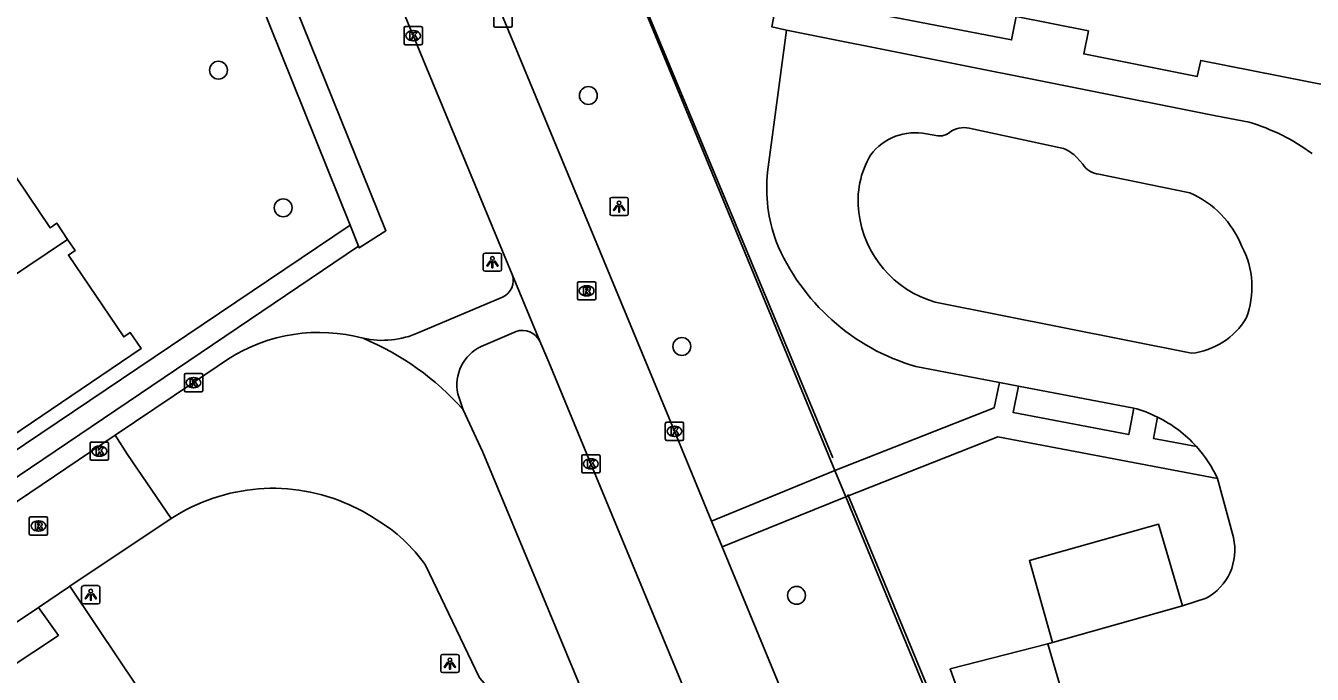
# Model space of a CAD drawing. Extents: x 158797 to 159887, y 384318 to 385255.
# Drawn here: x 159193.3 to 159263.7, y 384768.4 to 384803.8 of the extents above; entities that cross this region are included whole.
import ezdxf

# ---------------------------------------------------------------- set-up
doc = ezdxf.new("R2010")
doc.units = 0
for name, color, linetype in [('IMGEO_Berm_groen', 7, 'Continuous'), ('IMGEO_Boom', 7, 'Continuous'), ('IMGEO_Fietspad_gesloten', 7, 'Continuous'), ('IMGEO_Hek', 7, 'Continuous'), ('IMGEO_Kolk', 7, 'Continuous'), ('IMGEO_Lichtpunt', 7, 'Continuous'), ('IMGEO_Pand', 7, 'Continuous'), ('IMGEO_Parkeervlak_open', 7, 'Continuous'), ('IMGEO_Rijbaan_lokaal_gesloten', 7, 'Continuous'), ('IMGEO_Rijbaan_lokaal_open', 7, 'Continuous'), ('IMGEO_Rioolput', 7, 'Continuous'), ('IMGEO_Voetpad_gesloten', 7, 'Continuous'), ('IMGEO_Voetpad_open', 7, 'Continuous')]:
    doc.layers.add(name, color=color, linetype=linetype)

msp = doc.modelspace()

# ---------------------------------------------------------------- linework, layer by layer
at = {"layer": 'IMGEO_Berm_groen'}
for points in [[(159153.251, 384941.028), (159155.132, 384938.749), (159161.811, 384930.659), (159170.007, 384919.816), (159179.901, 384905.242), (159185.562, 384896.086), (159190.865, 384886.663), (159197.851, 384873.248), (159199.958, 384868.907), (159205.728, 384856.101), (159216.026, 384831.721), (159224.94, 384810.112), (159225.001, 384809.964), (159237.567, 384779.502)], [(159343.091, 384578.482), (159297.497, 384646.725), (159292.522, 384654.756), (159285.647, 384666.91), (159278.91, 384680.193), (159274.429, 384690.144), (159274.24, 384690.602), (159261.949, 384720.397), (159249.737, 384750), (159238.159, 384778.066)]]:
    msp.add_lwpolyline(points, dxfattribs=at)
at = {"layer": 'IMGEO_Boom'}
for centre in [(159203.871, 384801.391), (159224.089, 384800.005), (159207.41, 384793.87), (159229.201, 384786.29), (159235.47, 384772.682)]:
    msp.add_circle(centre, 0.489, dxfattribs=at)
at = {"layer": 'IMGEO_Fietspad_gesloten'}
for points in [[(159194.79, 384863.132), (159198.262, 384855.197), (159201.784, 384846.785), (159210.474, 384825.828), (159211.194, 384824.091), (159219.427, 384804.248), (159228.798, 384781.652), (159230.817, 384776.735)], [(159219.931, 384790.229), (159214.516, 384803.279), (159206.276, 384823.163), (159197.235, 384844.915), (159197.148, 384845.121), (159193.702, 384853.271), (159189.989, 384861.726)], [(159221.439, 384786.574), (159219.931, 384790.229)], [(159214.819, 384787.049), (159219.403, 384788.975)], [(159220.136, 384787.11), (159218.236, 384786.293)], [(159261.072, 384690.903), (159252.164, 384712.413), (159242.416, 384735.94), (159233.011, 384758.687), (159224.228, 384779.872), (159221.922, 384785.43), (159221.439, 384786.574)], [(159216.952, 384783.693), (159217.253, 384782.828)], [(159230.817, 384776.735), (159231.399, 384775.338)], [(159231.399, 384775.338), (159237.799, 384759.848), (159247.134, 384737.413), (159257.442, 384712.623), (159265.522, 384693.043)]]:
    msp.add_lwpolyline(points, dxfattribs=at)
for centre, radius, start, end in [((159218.954, 384789.902), 1.03, 295.83075, 18.50194), ((159212.826, 384791.499), 4.876, 257.64751, 294.12485), ((159220.472, 384786.076), 1.087, 27.25292, 108.02662), ((159219.249, 384784.175), 2.348, 115.57485, 191.86058)]:
    msp.add_arc(centre, radius, start, end, dxfattribs=at)
at = {"layer": 'IMGEO_Hek'}
for points in [[(159237.459, 384780.2), (159225.017, 384810.147)], [(159238.279, 384778.2), (159274.5, 384690.739)]]:
    msp.add_lwpolyline(points, dxfattribs=at)
at = {"layer": 'IMGEO_Kolk'}
for p, q in [((159218.926, 384803.822), (159218.926, 384804.674)), ((159219.927, 384804.674), (159219.927, 384803.822)), ((159214.015, 384802.853), (159214.015, 384803.705)), ((159214.09, 384803.779), (159214.942, 384803.779)), ((159214.503, 384803.559), (159214.528, 384803.559)), ((159215.016, 384803.705), (159215.016, 384802.853)), ((159219.853, 384803.748), (159219.001, 384803.748)), ((159214.942, 384802.779), (159214.09, 384802.779)), ((159214.526, 384802.999), (159214.501, 384802.999)), ((159202.009, 384783.884), (159202.009, 384784.736)), ((159202.084, 384784.81), (159202.936, 384784.81)), ((159202.497, 384784.59), (159202.522, 384784.59)), ((159203.01, 384784.736), (159203.01, 384783.884)), ((159202.936, 384783.81), (159202.084, 384783.81)), ((159202.52, 384784.03), (159202.495, 384784.03)), ((159228.372, 384782.152), (159229.224, 384782.152)), ((159228.297, 384781.226), (159228.297, 384782.078)), ((159228.785, 384781.932), (159228.81, 384781.932)), ((159229.298, 384782.078), (159229.298, 384781.226)), ((159196.864, 384780.14), (159196.864, 384780.992)), ((159196.939, 384781.066), (159197.791, 384781.066)), ((159197.352, 384780.846), (159197.377, 384780.846)), ((159197.865, 384780.992), (159197.865, 384780.14)), ((159229.224, 384781.152), (159228.372, 384781.152)), ((159228.808, 384781.372), (159228.783, 384781.372)), ((159197.791, 384780.066), (159196.939, 384780.066)), ((159197.375, 384780.286), (159197.35, 384780.286)), ((159223.727, 384779.446), (159223.727, 384780.298)), ((159223.802, 384780.372), (159224.654, 384780.372)), ((159224.215, 384780.152), (159224.24, 384780.152)), ((159224.728, 384780.298), (159224.728, 384779.446)), ((159224.654, 384779.372), (159223.802, 384779.372)), ((159224.238, 384779.592), (159224.213, 384779.592))]:
    msp.add_line(p, q, dxfattribs=at)
for points in [[(159218.926, 384803.822), (159218.926, 384804.674)], [(159219.927, 384804.674), (159219.927, 384803.822)], [(159214.015, 384802.853), (159214.015, 384803.705)], [(159214.09, 384803.779), (159214.942, 384803.779)], [(159214.336, 384803.479), (159214.459, 384803.479), (159214.459, 384803.328), (159214.589, 384803.479), (159214.753, 384803.479), (159214.607, 384803.328), (159214.76, 384803.079), (159214.608, 384803.079), (159214.523, 384803.243), (159214.459, 384803.176), (159214.459, 384803.079), (159214.336, 384803.079), (159214.336, 384803.479)], [(159215.016, 384803.705), (159215.016, 384802.853)], [(159219.853, 384803.748), (159219.001, 384803.748)], [(159214.942, 384802.779), (159214.09, 384802.779)], [(159202.009, 384783.884), (159202.009, 384784.736)], [(159202.084, 384784.81), (159202.936, 384784.81)], [(159202.33, 384784.51), (159202.453, 384784.51), (159202.453, 384784.359), (159202.583, 384784.51), (159202.747, 384784.51), (159202.601, 384784.359), (159202.754, 384784.11), (159202.602, 384784.11), (159202.517, 384784.274), (159202.453, 384784.207), (159202.453, 384784.11), (159202.33, 384784.11), (159202.33, 384784.51)], [(159203.01, 384784.736), (159203.01, 384783.884)], [(159202.936, 384783.81), (159202.084, 384783.81)], [(159228.372, 384782.152), (159229.224, 384782.152)], [(159228.297, 384781.226), (159228.297, 384782.078)], [(159228.618, 384781.852), (159228.741, 384781.852), (159228.741, 384781.701), (159228.871, 384781.852), (159229.035, 384781.852), (159228.889, 384781.701), (159229.042, 384781.452), (159228.89, 384781.452), (159228.805, 384781.616), (159228.741, 384781.549), (159228.741, 384781.452), (159228.618, 384781.452), (159228.618, 384781.852)], [(159229.298, 384782.078), (159229.298, 384781.226)], [(159196.864, 384780.14), (159196.864, 384780.992)], [(159196.939, 384781.066), (159197.791, 384781.066)], [(159197.185, 384780.766), (159197.308, 384780.766), (159197.308, 384780.615), (159197.438, 384780.766), (159197.602, 384780.766), (159197.456, 384780.615), (159197.609, 384780.366), (159197.457, 384780.366), (159197.372, 384780.53), (159197.308, 384780.463), (159197.308, 384780.366), (159197.185, 384780.366), (159197.185, 384780.766)], [(159197.865, 384780.992), (159197.865, 384780.14)], [(159229.224, 384781.152), (159228.372, 384781.152)], [(159197.791, 384780.066), (159196.939, 384780.066)], [(159223.727, 384779.446), (159223.727, 384780.298)], [(159223.802, 384780.372), (159224.654, 384780.372)], [(159224.048, 384780.072), (159224.171, 384780.072), (159224.171, 384779.921), (159224.301, 384780.072), (159224.465, 384780.072), (159224.319, 384779.921), (159224.472, 384779.672), (159224.32, 384779.672), (159224.235, 384779.836), (159224.171, 384779.769), (159224.171, 384779.672), (159224.048, 384779.672), (159224.048, 384780.072)], [(159224.728, 384780.298), (159224.728, 384779.446)], [(159224.654, 384779.372), (159223.802, 384779.372)]]:
    msp.add_lwpolyline(points, dxfattribs=at)
for centre, start, end in [((159214.092, 384803.703), 91.55205, 178.44795), ((159214.092, 384803.703), 91.55205, 178.44795), ((159214.94, 384803.703), 1.55205, 88.44795), ((159214.94, 384803.703), 1.55205, 88.44795), ((159219.003, 384803.824), 181.55205, 268.44795), ((159219.003, 384803.824), 181.55205, 268.44795), ((159219.851, 384803.824), 271.55205, 358.44795), ((159219.851, 384803.824), 271.55205, 358.44795), ((159214.092, 384802.855), 181.55205, 268.44795), ((159214.092, 384802.855), 181.55205, 268.44795), ((159214.94, 384802.855), 271.55205, 358.44795), ((159214.94, 384802.855), 271.55205, 358.44795), ((159202.086, 384784.734), 91.55205, 178.44795), ((159202.086, 384784.734), 91.55205, 178.44795), ((159202.934, 384784.734), 1.55205, 88.44795), ((159202.934, 384784.734), 1.55205, 88.44795), ((159202.086, 384783.886), 181.55205, 268.44795), ((159202.086, 384783.886), 181.55205, 268.44795), ((159202.934, 384783.886), 271.55205, 358.44795), ((159202.934, 384783.886), 271.55205, 358.44795), ((159228.374, 384782.076), 91.55205, 178.44795), ((159228.374, 384782.076), 91.55205, 178.44795), ((159229.222, 384782.076), 1.55205, 88.44795), ((159229.222, 384782.076), 1.55205, 88.44795), ((159196.941, 384780.99), 91.55205, 178.44795), ((159196.941, 384780.99), 91.55205, 178.44795), ((159197.789, 384780.99), 1.55205, 88.44795), ((159197.789, 384780.99), 1.55205, 88.44795), ((159228.374, 384781.228), 181.55205, 268.44795), ((159228.374, 384781.228), 181.55205, 268.44795), ((159229.222, 384781.228), 271.55205, 358.44795), ((159229.222, 384781.228), 271.55205, 358.44795), ((159196.941, 384780.142), 181.55205, 268.44795), ((159196.941, 384780.142), 181.55205, 268.44795), ((159197.789, 384780.142), 271.55205, 358.44795), ((159197.789, 384780.142), 271.55205, 358.44795), ((159223.804, 384780.296), 91.55205, 178.44795), ((159223.804, 384780.296), 91.55205, 178.44795), ((159224.652, 384780.296), 1.55205, 88.44795), ((159224.652, 384780.296), 1.55205, 88.44795), ((159223.804, 384779.448), 181.55205, 268.44795), ((159223.804, 384779.448), 181.55205, 268.44795), ((159224.652, 384779.448), 271.55205, 358.44795), ((159224.652, 384779.448), 271.55205, 358.44795)]:
    msp.add_arc(centre, 0.0765, start, end, dxfattribs=at)
for centre, major_axis, ratio, start_param, end_param in [((159214.502, 384803.279), (-0.387, 0.002), 0.722429, 4.712389, 7.853982), ((159214.527, 384803.279), (-0.39, 0.002), 0.717154, 1.570796, 4.712389), ((159202.496, 384784.31), (-0.387, 0.002), 0.722429, 4.712389, 7.853982), ((159202.521, 384784.31), (-0.39, 0.002), 0.717154, 1.570796, 4.712389), ((159228.784, 384781.652), (-0.387, 0.002), 0.722429, 4.712389, 7.853982), ((159228.809, 384781.652), (-0.39, 0.002), 0.717154, 1.570796, 4.712389), ((159197.351, 384780.566), (-0.387, 0.002), 0.722429, 4.712389, 7.853982), ((159197.376, 384780.566), (-0.39, 0.002), 0.717154, 1.570796, 4.712389), ((159224.214, 384779.872), (-0.387, 0.002), 0.722429, 4.712389, 7.853982), ((159224.239, 384779.872), (-0.39, 0.002), 0.717154, 1.570796, 4.712389)]:
    msp.add_ellipse(centre, major_axis=major_axis, ratio=ratio, start_param=start_param, end_param=end_param, dxfattribs=at)
at = {"layer": 'IMGEO_Lichtpunt'}
for p, q in [((159225.273, 384794.341), (159225.273, 384793.534)), ((159225.273, 384794.341), (159225.273, 384793.534)), ((159226.175, 384794.436), (159225.367, 384794.436)), ((159226.175, 384794.436), (159225.367, 384794.436)), ((159226.269, 384793.534), (159226.269, 384794.341)), ((159226.269, 384793.534), (159226.269, 384794.341)), ((159225.367, 384793.44), (159226.175, 384793.44)), ((159225.367, 384793.44), (159226.175, 384793.44)), ((159218.347, 384791.302), (159218.347, 384790.495)), ((159218.347, 384791.302), (159218.347, 384790.495)), ((159219.249, 384791.397), (159218.441, 384791.397)), ((159219.249, 384791.397), (159218.441, 384791.397)), ((159219.343, 384790.495), (159219.343, 384791.302)), ((159219.343, 384790.495), (159219.343, 384791.302)), ((159218.441, 384790.401), (159219.249, 384790.401)), ((159218.441, 384790.401), (159219.249, 384790.401)), ((159196.394, 384773.118), (159196.394, 384772.311)), ((159196.394, 384773.118), (159196.394, 384772.311)), ((159197.296, 384773.213), (159196.488, 384773.213)), ((159197.296, 384773.213), (159196.488, 384773.213)), ((159197.39, 384772.311), (159197.39, 384773.118)), ((159197.39, 384772.311), (159197.39, 384773.118)), ((159196.488, 384772.217), (159197.296, 384772.217)), ((159196.488, 384772.217), (159197.296, 384772.217)), ((159216.024, 384769.361), (159216.024, 384768.554)), ((159216.024, 384769.361), (159216.024, 384768.554)), ((159216.926, 384769.456), (159216.118, 384769.456)), ((159216.926, 384769.456), (159216.118, 384769.456)), ((159217.02, 384768.554), (159217.02, 384769.361)), ((159217.02, 384768.554), (159217.02, 384769.361)), ((159216.118, 384768.46), (159216.926, 384768.46)), ((159216.118, 384768.46), (159216.926, 384768.46))]:
    msp.add_line(p, q, dxfattribs=at)
for points in [[(159225.647, 384794.005), (159225.686, 384793.977), (159225.498, 384793.715), (159225.46, 384793.742), (159225.647, 384794.005)], [(159225.749, 384793.957), (159225.796, 384793.957), (159225.796, 384793.635), (159225.749, 384793.635), (159225.749, 384793.957)], [(159225.859, 384793.977), (159225.897, 384794.004), (159226.084, 384793.742), (159226.045, 384793.714), (159225.859, 384793.977)], [(159218.721, 384790.966), (159218.76, 384790.938), (159218.572, 384790.676), (159218.534, 384790.703), (159218.721, 384790.966)], [(159218.823, 384790.918), (159218.87, 384790.918), (159218.87, 384790.596), (159218.823, 384790.596), (159218.823, 384790.918)], [(159218.933, 384790.938), (159218.971, 384790.965), (159219.158, 384790.703), (159219.119, 384790.675), (159218.933, 384790.938)], [(159196.768, 384772.782), (159196.807, 384772.754), (159196.619, 384772.492), (159196.581, 384772.519), (159196.768, 384772.782)], [(159196.87, 384772.734), (159196.917, 384772.734), (159196.917, 384772.412), (159196.87, 384772.412), (159196.87, 384772.734)], [(159196.98, 384772.754), (159197.018, 384772.781), (159197.205, 384772.519), (159197.166, 384772.491), (159196.98, 384772.754)], [(159216.398, 384769.025), (159216.437, 384768.997), (159216.249, 384768.735), (159216.211, 384768.762), (159216.398, 384769.025)], [(159216.5, 384768.977), (159216.547, 384768.977), (159216.547, 384768.655), (159216.5, 384768.655), (159216.5, 384768.977)], [(159216.61, 384768.997), (159216.648, 384769.024), (159216.835, 384768.762), (159216.796, 384768.734), (159216.61, 384768.997)]]:
    msp.add_lwpolyline(points, dxfattribs=at)
for centre in [(159225.772, 384794.139), (159218.846, 384791.1), (159196.893, 384772.916), (159216.523, 384769.159)]:
    msp.add_circle(centre, 0.0994, dxfattribs=at)
for centre, start, end in [((159225.367, 384794.341), 90, 180), ((159225.367, 384794.341), 90, 180), ((159226.175, 384794.341), 0, 90), ((159226.175, 384794.341), 0, 90), ((159225.367, 384793.534), 180, 270), ((159225.367, 384793.534), 180, 270), ((159226.175, 384793.534), 270, 0), ((159226.175, 384793.534), 270, 360), ((159218.441, 384791.302), 90, 180), ((159218.441, 384791.302), 90, 180), ((159219.249, 384791.302), 0, 90), ((159219.249, 384791.302), 0, 90), ((159218.441, 384790.495), 180, 270), ((159218.441, 384790.495), 180, 270), ((159219.249, 384790.495), 270, 0), ((159219.249, 384790.495), 270, 360), ((159196.488, 384773.118), 90, 180), ((159196.488, 384773.118), 90, 180), ((159197.296, 384773.118), 0, 90), ((159197.296, 384773.118), 0, 90), ((159196.488, 384772.311), 180, 270), ((159196.488, 384772.311), 180, 270), ((159197.296, 384772.311), 270, 0), ((159197.296, 384772.311), 270, 360), ((159216.118, 384769.361), 90, 180), ((159216.118, 384769.361), 90, 180), ((159216.926, 384769.361), 0, 90), ((159216.926, 384769.361), 0, 90), ((159216.118, 384768.554), 180, 270), ((159216.118, 384768.554), 180, 270), ((159216.926, 384768.554), 270, 0), ((159216.926, 384768.554), 270, 360)]:
    msp.add_arc(centre, 0.0946, start, end, dxfattribs=at)
at = {"layer": 'IMGEO_Pand'}
for points in [[(159228.276, 384824.393), (159243.152, 384821.449), (159239.903, 384804.447), (159247.22, 384803.049), (159247.47, 384804.33), (159251.42, 384803.539), (159251.17, 384802.28), (159257.361, 384801.043), (159257.559, 384801.925), (159266.14, 384800.224), (159267.081, 384800.038)], [(159191.613, 384798.119), (159192.007, 384797.532), (159191.617, 384797.29), (159194.665, 384792.776), (159195.034, 384793.029), (159195.628, 384792.145)], [(159187.992, 384787.012), (159195.628, 384792.145)], [(159195.628, 384792.145), (159196.039, 384791.534), (159195.674, 384791.281), (159198.692, 384786.812), (159199.052, 384787.05), (159199.642, 384786.171), (159192.014, 384781.009)]]:
    msp.add_lwpolyline(points, dxfattribs=at)
at = {"layer": 'IMGEO_Parkeervlak_open'}
for points in [[(159256.558, 384772.108), (159255.255, 384776.567), (159248.196, 384774.587), (159249.453, 384770.104)], [(159249.207, 384770.041), (159243.867, 384768.669), (159247.437, 384758.635), (159250.995, 384749.608), (159255.17, 384739.503), (159262.913, 384720.774), (159267.143, 384722.427)]]:
    msp.add_lwpolyline(points, dxfattribs=at)
at = {"layer": 'IMGEO_Rijbaan_lokaal_gesloten'}
for points in [[(159233.88, 384795.818), (159234.92, 384803.585)], [(159234.92, 384803.585), (159258.385, 384798.902), (159260.205, 384798.552)], [(159243.191, 384797.799), (159242.574, 384797.906)], [(159250.058, 384797.111), (159244.899, 384798.214)], [(159251.114, 384796.245), (159250.782, 384796.625)], [(159256.961, 384794.692), (159251.991, 384795.7)], [(159243.048, 384788.714), (159257.056, 384785.915)], [(159198.223, 384781.442), (159202.51, 384784.31), (159204.415, 384785.618)], [(159246.565, 384784.321), (159241.993, 384785.191)], [(159247.592, 384784.125), (159246.565, 384784.321)], [(159253.902, 384782.918), (159247.592, 384784.125)], [(159217.253, 384782.828), (159218.327, 384780.517), (159221.58, 384772.678), (159236.092, 384737.711), (159251.77, 384699.675), (159258.087, 384684.588), (159260.49, 384679.327)], [(159201.289, 384776.877), (159198.897, 384780.386), (159198.223, 384781.442)], [(159259.345, 384775.845), (159258.476, 384779.062)], [(159245.709, 384705.302), (159234.609, 384732.301), (159222.587, 384761.53), (159221.551, 384763.854), (159220.994, 384764.908), (159218.133, 384768.176), (159215.187, 384774.325)], [(159256.558, 384772.108), (159257.851, 384772.524)], [(159249.453, 384770.104), (159256.558, 384772.108)], [(159249.207, 384770.041), (159249.453, 384770.104)], [(159267.143, 384722.427), (159257.548, 384745.25), (159254.951, 384751.619), (159251.962, 384760.799), (159249.874, 384767.726), (159249.207, 384770.041)]]:
    msp.add_lwpolyline(points, dxfattribs=at)
for centre, radius, start, end in [((159256.844, 384787.482), 11.569, 53.91985, 73.1095), ((159241.947, 384794.931), 3.04, 78.09017, 143.13679), ((159243.277, 384798.682), 0.887, 264.42539, 308.64429), ((159244.594, 384797.014), 1.238, 75.74022, 128.05332), ((159249.326, 384795.238), 2.011, 43.60568, 68.64971), ((159243.755, 384794.253), 4.924, 149.46279, 187.48297), ((159252.15, 384796.934), 1.244, 213.62233, 262.661), ((159242.346, 384794.948), 8.51, 174.13445, 200.10444), ((159254.809, 384789.753), 5.387, 21.89549, 66.45825), ((159244.652, 384794.31), 5.821, 186.88269, 254.00511), ((159245.304, 384796.58), 11.86, 202.59379, 253.78999), ((159255.602, 384789.538), 4.758, 339.03894, 27.8702), ((159256.594, 384789.92), 4.032, 276.58586, 328.87103), ((159209.375, 384777.766), 9.288, 74.97488, 122.28129), ((159205.936, 384772.77), 15.141, 41.62962, 67.28314), ((159252.098, 384776.169), 6.986, 63.66757, 75.03621), ((159252.111, 384776.152), 6.995, 41.81586, 63.82652), ((159252.238, 384776.223), 6.854, 24.46949, 42.07743), ((159206.851, 384768.373), 10.162, 65.72403, 123.18763), ((159206.785, 384768.258), 10.293, 56.30076, 65.64974), ((159208.228, 384769.524), 8.454, 34.60222, 59.68082), ((159256.433, 384775.159), 2.992, 298.2963, 13.26113)]:
    msp.add_arc(centre, radius, start, end, dxfattribs=at)
at = {"layer": 'IMGEO_Rijbaan_lokaal_open'}
for points in [[(159192.221, 384777.381), (159198.223, 384781.442)], [(159195.743, 384773.179), (159201.289, 384776.877)], [(159194.041, 384772.017), (159195.725, 384773.167), (159195.743, 384773.179)], [(159188.804, 384768.533), (159188.84, 384768.557), (159194.041, 384772.017)]]:
    msp.add_lwpolyline(points, dxfattribs=at)
at = {"layer": 'IMGEO_Rioolput'}
for p, q in [((159223.495, 384788.904), (159223.495, 384789.756)), ((159223.57, 384789.83), (159224.422, 384789.83)), ((159223.983, 384789.61), (159224.008, 384789.61)), ((159224.496, 384789.756), (159224.496, 384788.904)), ((159224.422, 384788.83), (159223.57, 384788.83)), ((159224.006, 384789.05), (159223.981, 384789.05)), ((159193.534, 384776.051), (159193.534, 384776.903)), ((159193.609, 384776.977), (159194.461, 384776.977)), ((159194.022, 384776.757), (159194.047, 384776.757)), ((159194.535, 384776.903), (159194.535, 384776.051)), ((159194.461, 384775.977), (159193.609, 384775.977)), ((159194.045, 384776.197), (159194.02, 384776.197))]:
    msp.add_line(p, q, dxfattribs=at)
for points in [[(159223.495, 384788.904), (159223.495, 384789.756)], [(159223.57, 384789.83), (159224.422, 384789.83)], [(159224.084, 384789.528), (159223.832, 384789.53), (159223.832, 384789.13)], [(159223.832, 384789.13), (159223.956, 384789.13), (159223.956, 384789.292), (159223.967, 384789.292)], [(159224.01, 384789.449), (159223.956, 384789.449), (159223.956, 384789.368)], [(159223.956, 384789.368), (159224.008, 384789.368)], [(159224.014, 384789.263), (159224.085, 384789.13), (159224.225, 384789.13), (159224.16, 384789.256)], [(159224.496, 384789.756), (159224.496, 384788.904)], [(159224.422, 384788.83), (159223.57, 384788.83)], [(159193.534, 384776.051), (159193.534, 384776.903)], [(159193.609, 384776.977), (159194.461, 384776.977)], [(159194.123, 384776.675), (159193.871, 384776.677), (159193.871, 384776.277)], [(159194.049, 384776.596), (159193.995, 384776.596), (159193.995, 384776.515)], [(159193.995, 384776.515), (159194.047, 384776.515)], [(159194.535, 384776.903), (159194.535, 384776.051)], [(159194.461, 384775.977), (159193.609, 384775.977)], [(159193.871, 384776.277), (159193.995, 384776.277), (159193.995, 384776.439), (159194.006, 384776.439)], [(159194.053, 384776.41), (159194.124, 384776.277), (159194.264, 384776.277), (159194.199, 384776.403)]]:
    msp.add_lwpolyline(points, dxfattribs=at)
for centre, radius, start, end in [((159223.572, 384789.754), 0.0765, 91.55205, 178.44795), ((159223.572, 384789.754), 0.0765, 91.55205, 178.44795), ((159223.966, 384789.239), 0.0533, 26.02933, 88.69889), ((159223.992, 384789.557), 0.19, 274.7715, 282.96867), ((159224.016, 384789.353), 0.0964, 77.00612, 93.18647), ((159224.03, 384789.41), 0.0378, 276.66336, 79.67722), ((159224.083, 384789.418), 0.109, 350.36119, 89.41601), ((159224.081, 384789.418), 0.112, 277.58423, 350.98172), ((159224.065, 384789.203), 0.108, 29.51342, 73.79051), ((159224.42, 384789.754), 0.0765, 1.55205, 88.44795), ((159224.42, 384789.754), 0.0765, 1.55205, 88.44795), ((159223.572, 384788.906), 0.0765, 181.55205, 268.44795), ((159223.572, 384788.906), 0.0765, 181.55205, 268.44795), ((159224.42, 384788.906), 0.0765, 271.55205, 358.44795), ((159224.42, 384788.906), 0.0765, 271.55205, 358.44795), ((159193.611, 384776.901), 0.0765, 91.55205, 178.44795), ((159193.611, 384776.901), 0.0765, 91.55205, 178.44795), ((159194.031, 384776.704), 0.19, 274.7715, 282.96867), ((159194.055, 384776.5), 0.0964, 77.00612, 93.18647), ((159194.069, 384776.557), 0.0378, 276.66336, 79.67722), ((159194.122, 384776.565), 0.109, 350.36119, 89.41601), ((159194.12, 384776.565), 0.112, 277.58423, 350.98172), ((159194.459, 384776.901), 0.0765, 1.55205, 88.44795), ((159194.459, 384776.901), 0.0765, 1.55205, 88.44795), ((159193.611, 384776.053), 0.0765, 181.55205, 268.44795), ((159193.611, 384776.053), 0.0765, 181.55205, 268.44795), ((159194.005, 384776.386), 0.0533, 26.02933, 88.69889), ((159194.104, 384776.35), 0.108, 29.51342, 73.79051), ((159194.459, 384776.053), 0.0765, 271.55205, 358.44795), ((159194.459, 384776.053), 0.0765, 271.55205, 358.44795)]:
    msp.add_arc(centre, radius, start, end, dxfattribs=at)
for centre, major_axis, ratio, start_param, end_param in [((159223.982, 384789.33), (-0.387, 0.002), 0.722429, 4.712389, 7.853982), ((159224.007, 384789.33), (-0.39, 0.002), 0.717154, 1.570796, 4.712389), ((159194.021, 384776.477), (-0.387, 0.002), 0.722429, 4.712389, 7.853982), ((159194.046, 384776.477), (-0.39, 0.002), 0.717154, 1.570796, 4.712389)]:
    msp.add_ellipse(centre, major_axis=major_axis, ratio=ratio, start_param=start_param, end_param=end_param, dxfattribs=at)
at = {"layer": 'IMGEO_Voetpad_gesloten'}
for points in [[(159211.066, 384792.917), (159194.181, 384834.928)], [(159195.711, 384835.515), (159213.025, 384792.616), (159211.564, 384791.678), (159211.525, 384791.774)], [(159211.525, 384791.774), (159211.066, 384792.917)]]:
    msp.add_lwpolyline(points, dxfattribs=at)
at = {"layer": 'IMGEO_Voetpad_open'}
for points in [[(159234.92, 384803.585), (159234.116, 384803.762), (159236.535, 384816.646)], [(159184.025, 384775.577), (159185.055, 384774.083), (159185.828, 384774.614), (159185.212, 384775.519), (159211.066, 384792.917)], [(159211.525, 384791.774), (159191.621, 384778.321), (159192.221, 384777.381)], [(159237.567, 384779.502), (159246.275, 384782.937), (159246.565, 384784.321)], [(159247.592, 384784.125), (159247.315, 384782.673), (159253.627, 384781.471), (159253.902, 384782.918)], [(159255.197, 384782.43), (159254.975, 384781.264), (159257.325, 384780.816)], [(159238.159, 384778.066), (159246.475, 384781.347), (159258.476, 384779.062)], [(159230.817, 384776.735), (159237.567, 384779.502)], [(159237.567, 384779.502), (159237.598, 384779.426), (159238.159, 384778.066)], [(159238.159, 384778.066), (159231.399, 384775.338)], [(159224.283, 384720.074), (159229.19, 384723.379), (159198.516, 384769.05), (159195.743, 384773.179)], [(159188.8, 384768.362), (159189.764, 384766.948), (159195.125, 384770.489), (159194.041, 384772.017)]]:
    msp.add_lwpolyline(points, dxfattribs=at)

doc.saveas('drawing.dxf')
